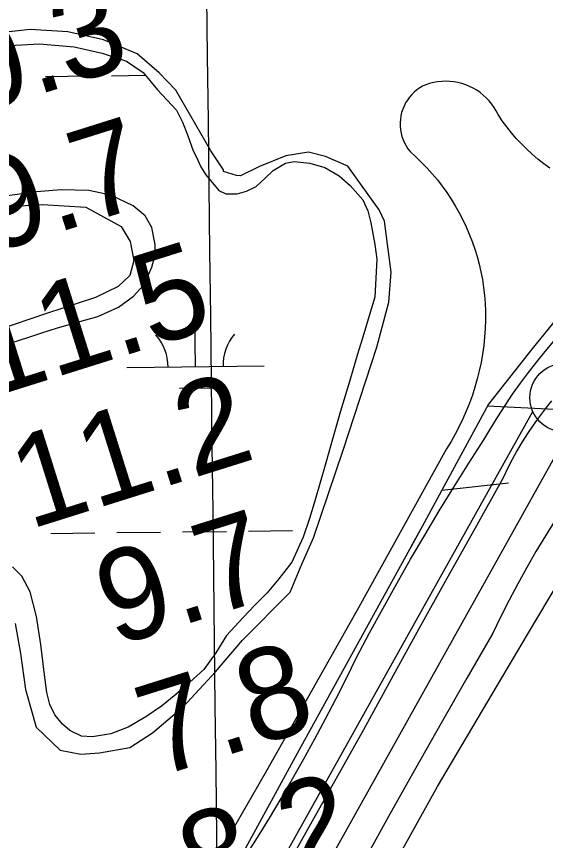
# Model space of a CAD drawing. Extents: x 3683402 to 3721514, y 487807 to 513565.
# Drawn here: x 3713808 to 3714193, y 503041 to 503641 of the extents above; entities that cross this region are included whole.
import ezdxf

# ---------------------------------------------------------------- set-up
doc = ezdxf.new("R2010")
doc.units = 0
for name, color, linetype in [('V-FLOD-BASE', 7, 'Continuous'), ('V-GRID-MAJR', 7, 'Continuous'), ('V-LEVE-TOET', 7, 'Continuous'), ('V-RIVR-RANG', 7, 'Continuous'), ('V-ROAD-CNTR', 7, 'Continuous'), ('V-RRAP-FSHR', 7, 'Continuous'), ('V-SITE-VEGE', 7, 'Continuous'), ('V-SURV-LINE', 7, 'Continuous'), ('V-WETL-SWMP', 7, 'Continuous')]:
    doc.layers.add(name, color=color, linetype=linetype)

msp = doc.modelspace()

# ---------------------------------------------------------------- linework, layer by layer
at = {"layer": 'V-FLOD-BASE'}
msp.add_lwpolyline([(3714197.45, 503361.189), (3714192.791, 503355.471), (3714188.308, 503349.61100000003), (3714184.005, 503343.619), (3714179.889, 503337.498), (3714175.963, 503331.251), (3714172.2290000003, 503324.88800000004), (3714168.6920000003, 503318.414), (3714165.358, 503311.836), (3714162.225, 503305.158), (3714141.685, 503268.574), (3714121.236, 503231.94), (3714100.8710000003, 503195.25800000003), (3714080.591, 503158.527), (3714060.4020000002, 503121.751), (3714019.7490000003, 503049.211), (3713979.275, 502976.57)], dxfattribs=at)
at = {"layer": 'V-GRID-MAJR'}
msp.add_spline([(3714067.22, 493529.221), (3713994.958, 499587.781), (3713922.6720000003, 505648.272), (3713850.387, 511708.776), (3713850.364, 511710.695)], degree=3, dxfattribs=at)
at = {"layer": 'V-LEVE-TOET'}
for points in [[(3713974.396, 503029.216), (3713983.279, 503043.272), (3713991.987, 503057.434), (3714000.525, 503071.7), (3714008.887, 503086.069), (3714017.075, 503100.54000000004), (3714025.086, 503115.107), (3714032.92, 503129.773), (3714040.575, 503144.531), (3714048.051, 503159.381), (3714055.344, 503174.321), (3714064.92, 503192.36), (3714074.683, 503210.298), (3714084.63, 503228.134), (3714094.759, 503245.868), (3714105.069, 503263.49700000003), (3714115.563, 503281.02), (3714126.233, 503298.434), (3714137.083, 503315.73600000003), (3714148.112, 503332.92600000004), (3714153.097, 503341.358), (3714158.256, 503349.685), (3714163.586, 503357.906), (3714169.083, 503366.014), (3714174.748, 503374.005), (3714180.579, 503381.878), (3714186.5670000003, 503389.629), (3714192.717, 503397.254), (3714199.023, 503404.75200000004)], [(3714200.078, 503274.44), (3714192.9590000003, 503263.022), (3714186.051, 503251.477), (3714179.352, 503239.81), (3714172.8680000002, 503228.022), (3714166.599, 503216.119), (3714160.5470000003, 503204.101), (3714154.717, 503191.979), (3714135.812, 503159.28500000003), (3714117.056, 503126.506), (3714098.45, 503093.64), (3714079.991, 503060.694), (3714061.684, 503027.662)]]:
    msp.add_lwpolyline(points, dxfattribs=at)
at = {"layer": 'V-ROAD-CNTR'}
msp.add_lwpolyline([(3714013.056934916, 502898.233177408), (3714114.3547323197, 503080.3098132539), (3714179.8836012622, 503191.00659185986), (3714219.616521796, 503257.7714583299), (3714251.3234583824, 503302.6233686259), (3714283.70439362, 503341.79329028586), (3714322.27931647, 503387.36119914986), (3714385.072190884, 503447.32907921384), (3714473.2230145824, 503529.8179142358), (3714580.137800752, 503612.7267484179), (3714650.7896594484, 503658.7066564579), (3714708.6755436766, 503682.3696091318), (3714760.6664396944, 503691.087591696), (3714822.9173151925, 503698.73857639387), (3714890.85317932, 503700.17057352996), (3715000.13796075, 503695.209583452), (3715086.1557887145, 503689.4315950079), (3715192.3825762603, 503676.7556203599), (3715303.7213535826, 503660.6936524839), (3715416.5001280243, 503644.20568545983), (3715501.8639572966, 503623.19172748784), (3715566.99682703, 503602.8937680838), (3715646.940667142, 503566.9508399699), (3715775.893409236, 503502.7749683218)], dxfattribs=at)
at = {"layer": 'V-RRAP-FSHR'}
for p, q in [((3714150.747, 503357.653), (3714199.508, 503355.038)), ((3714117.441, 503296.063), (3714165.966, 503301.517))]:
    msp.add_line(p, q, dxfattribs=at)
for points in [[(3714428.537, 503621.488), (3714373.757, 503578.08), (3714316.555, 503521.39900000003), (3714241.325, 503463.61), (3714207.369, 503428.664), (3714182.981, 503398.80700000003), (3714151.583, 503358.72000000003), (3714103.119, 503269.77900000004), (3714094.623, 503254.336)], [(3714207.369, 503428.664), (3714182.981, 503398.80700000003), (3714151.583, 503358.72000000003), (3714103.119, 503269.77900000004), (3714012.168, 503104.467), (3713891.998, 502884.407)]]:
    msp.add_lwpolyline(points, dxfattribs=at)
at = {"layer": 'V-SITE-VEGE'}
for p, q in [((3713817.804, 503631.63300000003), (3713795.86, 503629.243)), ((3713845.161, 503629.8309999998), (3713817.804, 503631.63300000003)), ((3713871.085, 503623.945), (3713845.161, 503629.8309999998)), ((3713895.573, 503613.96899999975), (3713871.085, 503623.945)), ((3713911.7830000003, 503600.022), (3713895.573, 503613.96899999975)), ((3713923.907, 503587.507), (3713911.7830000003, 503600.022)), ((3714101.387, 503589.0039999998), (3714099.33, 503587.548)), ((3714103.551, 503590.29000000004), (3714101.387, 503589.004)), ((3714105.8140000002, 503591.398), (3714103.551, 503590.29000000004)), ((3714108.645, 503592.31200000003), (3714105.8140000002, 503591.398)), ((3714111.528, 503593.0199999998), (3714108.645, 503592.31199999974)), ((3714114.4590000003, 503593.526), (3714111.528, 503593.0199999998)), ((3714117.418, 503593.825), (3714114.4590000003, 503593.526)), ((3714120.39, 503593.917), (3714117.418, 503593.825)), ((3714123.362, 503593.799), (3714120.39, 503593.917)), ((3714126.3170000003, 503593.471), (3714123.362, 503593.799)), ((3714129.242, 503592.9379999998), (3714126.3170000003, 503593.471)), ((3714132.1210000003, 503592.1989999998), (3714129.242, 503592.9379999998)), ((3714134.943, 503591.261), (3714132.1210000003, 503592.199)), ((3714137.6920000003, 503590.1289999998), (3714134.943, 503591.26099999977)), ((3714140.3540000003, 503588.80399999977), (3714137.6920000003, 503590.1289999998)), ((3713949.224, 503543.293), (3713923.907, 503587.507)), ((3714095.6010000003, 503584.169), (3714093.952, 503582.264)), ((3714097.397, 503585.9339999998), (3714095.6010000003, 503584.169)), ((3714099.33, 503587.548), (3714097.397, 503585.9339999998)), ((3714142.916, 503587.29600000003), (3714140.3540000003, 503588.804)), ((3714145.365, 503585.6129999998), (3714142.916, 503587.29600000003)), ((3714147.69, 503583.7589999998), (3714145.365, 503585.6129999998)), ((3714149.881, 503581.7479999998), (3714147.69, 503583.7589999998)), ((3714091.1410000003, 503578.09), (3714089.9960000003, 503575.848)), ((3714092.464, 503580.233), (3714091.1410000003, 503578.09)), ((3714093.952, 503582.264), (3714092.464, 503580.233)), ((3714151.921, 503579.5899999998), (3714149.881, 503581.7479999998)), ((3714153.807, 503577.28999999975), (3714151.921, 503579.5899999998)), ((3714155.526, 503574.867), (3714153.807, 503577.28999999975)), ((3714088.259, 503571.12099999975), (3714087.684, 503568.67)), ((3714089.0330000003, 503573.51900000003), (3714088.259, 503571.12099999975)), ((3714089.9960000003, 503575.848), (3714089.0330000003, 503573.51900000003)), ((3714157.072, 503572.32699999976), (3714155.526, 503574.867)), ((3714158.434, 503569.685), (3714157.072, 503572.32699999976)), ((3714087.305, 503566.179), (3714087.129, 503563.6659999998)), ((3714087.684, 503568.67), (3714087.305, 503566.179)), ((3714161.487, 503565.153), (3714158.434, 503569.685)), ((3714164.719, 503560.73999999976), (3714161.487, 503565.153)), ((3714087.129, 503563.6659999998), (3714087.153, 503561.14900000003)), ((3714087.153, 503561.14900000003), (3714087.38, 503558.64099999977)), ((3714168.123, 503556.46199999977), (3714164.719, 503560.73999999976)), ((3714087.38, 503558.64099999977), (3714087.808, 503556.158)), ((3714087.808, 503556.158), (3714088.433, 503553.719)), ((3714088.433, 503553.719), (3714089.252, 503551.33699999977)), ((3714171.69, 503552.3179999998), (3714168.123, 503556.46199999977)), ((3714089.252, 503551.33699999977), (3714090.264, 503549.02899999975)), ((3714090.264, 503549.02899999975), (3714091.454, 503546.8089999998)), ((3714175.42, 503548.319), (3714171.69, 503552.318)), ((3714179.305, 503544.47000000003), (3714175.42, 503548.3189999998)), ((3713958.59, 503529.45), (3713949.224, 503543.293)), ((3714020.407, 503542.164), (3714003.9390000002, 503539.686)), ((3714032.687, 503539.232), (3714020.407, 503542.164)), ((3714091.454, 503546.8089999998), (3714092.818, 503544.69199999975)), ((3714092.818, 503544.69199999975), (3714094.35, 503542.6929999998)), ((3714094.35, 503542.6929999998), (3714098.62, 503538.849)), ((3714183.339, 503540.7759999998), (3714179.305, 503544.47000000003)), ((3714003.9390000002, 503539.68599999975), (3713984.642, 503531.777)), ((3714049.003, 503532.12699999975), (3714032.687, 503539.232)), ((3714098.62, 503538.849), (3714102.751, 503534.851)), ((3714102.751, 503534.851), (3714106.734, 503530.71)), ((3714187.511, 503537.24100000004), (3714183.339, 503540.7759999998)), ((3714191.824, 503533.88), (3714187.511, 503537.24100000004)), ((3713958.5670000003, 503528.08199999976), (3713958.59, 503529.45)), ((3713984.642, 503531.777), (3713970.845, 503525.15)), ((3714071.775, 503500.275), (3714049.003, 503532.12699999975)), ((3714106.734, 503530.71), (3714110.568, 503526.43)), ((3714196.2660000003, 503530.68700000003), (3714191.824, 503533.88)), ((3713968.1070000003, 503525.193), (3713958.5670000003, 503528.082)), ((3713970.845, 503525.1499999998), (3713968.1070000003, 503525.1929999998)), ((3714110.568, 503526.43), (3714114.242, 503522.012)), ((3714114.242, 503522.012), (3714117.7600000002, 503517.4659999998)), ((3714117.7600000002, 503517.4659999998), (3714121.113, 503512.794)), ((3714121.113, 503512.794), (3714124.292, 503508.0079999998)), ((3714124.292, 503508.0079999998), (3714127.3000000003, 503503.10899999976)), ((3713789.738, 503501.9989999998), (3713826.742, 503504.15399999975)), ((3713826.742, 503504.15399999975), (3713858.203, 503502.2859999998)), ((3713858.203, 503502.286), (3713883.998, 503488.18499999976)), ((3714075.752, 503491.99700000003), (3714071.775, 503500.275)), ((3714127.3000000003, 503503.10899999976), (3714130.13, 503498.106)), ((3714130.13, 503498.106), (3714132.778, 503493.00200000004)), ((3714132.778, 503493.00200000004), (3714135.24, 503487.808)), ((3713883.998, 503488.18499999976), (3713890.668, 503477.12200000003)), ((3714080.642, 503454.94800000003), (3714075.752, 503491.99700000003)), ((3714135.24, 503487.808), (3714137.515, 503482.531)), ((3714137.515, 503482.531), (3714139.6, 503477.17100000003)), ((3713890.668, 503477.12200000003), (3713893.1890000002, 503463.392)), ((3714139.6, 503477.17100000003), (3714141.491, 503471.744)), ((3714141.491, 503471.744), (3714143.184, 503466.2489999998)), ((3713893.1890000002, 503463.392), (3713890.279, 503452.48499999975)), ((3714143.184, 503466.2489999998), (3714144.681, 503460.697)), ((3714144.681, 503460.697), (3714145.978, 503455.098)), ((3713890.279, 503452.48499999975), (3713881.935, 503444.4009999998)), ((3714078.926, 503433.06700000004), (3714080.642, 503454.94800000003)), ((3714145.978, 503455.098), (3714147.071, 503449.4539999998)), ((3714147.071, 503449.4539999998), (3714147.9620000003, 503443.772)), ((3713881.935, 503444.4009999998), (3713865.377, 503436.45099999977)), ((3714147.9620000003, 503443.772), (3714148.648, 503438.06499999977)), ((3713865.377, 503436.451), (3713829.59, 503424.691)), ((3714070.194, 503400.3449999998), (3714078.926, 503433.06700000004)), ((3714148.648, 503438.06499999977), (3714149.13, 503432.336)), ((3714149.13, 503432.336), (3714149.332, 503426.14900000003)), ((3713829.59, 503424.691), (3713751.132, 503398.548)), ((3714149.332, 503426.14900000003), (3714149.3200000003, 503419.9559999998)), ((3714149.3200000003, 503419.9559999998), (3714149.097, 503413.7709999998)), ((3714149.097, 503413.7709999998), (3714148.661, 503407.5959999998)), ((3714148.661, 503407.5959999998), (3714148.011, 503401.438)), ((3714045.73, 503325.423), (3714070.194, 503400.3449999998)), ((3714148.011, 503401.438), (3714147.151, 503395.311)), ((3714147.151, 503395.311), (3714146.082, 503389.212)), ((3714146.082, 503389.212), (3714144.802, 503383.156)), ((3714144.802, 503383.156), (3714143.3170000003, 503377.14699999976)), ((3714143.3170000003, 503377.14699999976), (3714141.626, 503371.191)), ((3714141.626, 503371.191), (3714139.7290000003, 503365.295)), ((3714139.7290000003, 503365.295), (3714137.63, 503359.47299999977)), ((3714137.63, 503359.47299999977), (3714135.3340000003, 503353.728)), ((3714135.3340000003, 503353.728), (3714132.842, 503348.05700000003)), ((3714132.842, 503348.05700000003), (3714130.157, 503342.47999999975)), ((3714127.2800000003, 503337), (3714124.218, 503331.62)), ((3714130.157, 503342.47999999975), (3714127.2800000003, 503337)), ((3714124.218, 503331.62), (3714120.972, 503326.348)), ((3714024.179, 503261.408), (3714045.73, 503325.423)), ((3714120.972, 503326.348), (3714088.4560000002, 503267.577)), ((3714088.4560000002, 503267.577), (3714055.745, 503208.914)), ((3714015.661, 503242.374), (3714024.179, 503261.408)), ((3714007.123, 503221.9719999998), (3714015.661, 503242.374)), ((3713972.338, 503186.92), (3714007.123, 503221.9719999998)), ((3714055.745, 503208.914), (3714022.836, 503150.36)), ((3713806.852, 503199.124), (3713810.61, 503177.158)), ((3713952.804, 503163.952), (3713972.338, 503186.92)), ((3713810.61, 503177.158), (3713814.306, 503151.082)), ((3713929.1210000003, 503138.311), (3713952.804, 503163.952)), ((3713814.306, 503151.082), (3713822.0870000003, 503123.576)), ((3714022.836, 503150.36), (3713989.734, 503091.9179999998)), ((3713906.917, 503119.494), (3713929.1210000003, 503138.311)), ((3713822.0870000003, 503123.576), (3713839.6240000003, 503106.86600000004)), ((3713890.316, 503108.80399999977), (3713906.917, 503119.494)), ((3713839.6240000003, 503106.86600000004), (3713854.637, 503103.88800000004)), ((3713854.637, 503103.88800000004), (3713868.349, 503105.043)), ((3713868.349, 503105.043), (3713890.316, 503108.804)), ((3713989.734, 503091.9179999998), (3713956.435, 503033.587))]:
    msp.add_line(p, q, dxfattribs=at)
at = {"layer": 'V-SURV-LINE'}
for points in [[(3713577.417204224, 502268.0678246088), (3714183.7864563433, 503353.4100144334)], [(3714209.980634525, 503338.78588676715), (3713603.611698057, 502253.44426192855)]]:
    msp.add_lwpolyline(points, dxfattribs=at)
msp.add_circle((3714206.62619, 503363.53599), 25, dxfattribs=at)
at = {"layer": 'V-WETL-SWMP'}
for p, q in [((3713828.890172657, 503597.372576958), (3713860.8880108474, 503597.7445328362)), ((3713876.8869299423, 503597.9305107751), (3713901.7136961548, 503598.2191071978)), ((3713938.198183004, 503386.0248539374), (3713937.7797326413, 503422.02242190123)), ((3713888.2015608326, 503385.4436728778), (3713988.194805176, 503386.606034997)), ((3713926.3783577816, 503370.4554129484), (3713950.3767364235, 503370.7343798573)), ((3713832.7570608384, 503264.7200513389), (3713864.7548990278, 503265.0920072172)), ((3713880.753818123, 503265.27798515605), (3713912.751656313, 503265.64994103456)), ((3713928.750575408, 503265.83591897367), (3713960.7484135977, 503266.20787485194)), ((3713976.7473326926, 503266.3938527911), (3714008.7451708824, 503266.7658086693))]:
    msp.add_line(p, q, dxfattribs=at)
for points in [[(3713802.875, 503510.61), (3713788.839, 503509.376), (3713770.985, 503508.385), (3713754.127, 503512.838), (3713740.637, 503523.063), (3713733.543, 503534.825), (3713732.936, 503542.479), (3713732.5160000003, 503561.962), (3713738.6070000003, 503578.794), (3713742.7600000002, 503588.194), (3713750.565, 503598.264), (3713759.779, 503605.39900000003), (3713771.341, 503611.405), (3713786.72, 503616.98600000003), (3713802.6040000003, 503620.011), (3713824.464, 503621.121), (3713849.733, 503619.083), (3713870.228, 503614.39), (3713887.79, 503608.469), (3713900.038, 503600.267), (3713910.366, 503587.645)], [(3713910.366, 503587.645), (3713924.33, 503572.862), (3713928.741, 503564.055), (3713932.237, 503554.89900000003), (3713936.423, 503543.365), (3713938.54, 503539.145), (3713942.062, 503531.626), (3713945.791, 503525.742), (3713955.257, 503514.30700000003), (3713960.136, 503512.045), (3713968.507, 503511.913), (3713975.272, 503513.808), (3713982.242, 503517.156), (3713988.8910000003, 503523.24), (3713994.807, 503528.971), (3714003.628, 503534.292), (3714010.017, 503535.465), (3714021.465, 503534.19200000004), (3714032.3370000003, 503531.107), (3714042.8000000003, 503525.117), (3714050.877, 503517.89), (3714059.9960000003, 503507.553), (3714063.509, 503499.488), (3714065.919, 503490.713), (3714068.765, 503475.014), (3714070.2320000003, 503464.251), (3714068.688, 503436.693), (3714064.696, 503423.10000000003), (3714060.667, 503410.058), (3714056.0640000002, 503395.205), (3714050.481, 503375.998), (3714043.758, 503353.716), (3714038.755, 503336.685), (3714032.578, 503314.39400000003), (3714025.262, 503289.208), (3714021.04, 503275.441), (3714016.4590000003, 503262.044), (3714008.343, 503243.788), (3713998.87, 503231.742), (3713990.3340000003, 503221.50200000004), (3713981.271, 503212.362), (3713972.94, 503203.575), (3713960.717, 503190.298), (3713952.875, 503177.863), (3713944.308, 503165.621), (3713933.967, 503156.319), (3713923.815, 503147.379), (3713913.304, 503138.808), (3713901.897, 503131.161), (3713889.035, 503123.538), (3713876.582, 503118.82), (3713863.261, 503116.66500000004), (3713855.074, 503116.976), (3713846.585, 503121.115), (3713841.379, 503125.748), (3713835.663, 503132.574), (3713832.1410000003, 503140.092), (3713829.914, 503148.865), (3713828.298, 503161.814), (3713825.5500000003, 503183.7), (3713822.415, 503204.137), (3713817.787, 503222.23), (3713811.596, 503233.614), (3713804.785, 503240.27400000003)], [(3713797.14, 503401.305), (3713816.715, 503407.548), (3713825.4990000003, 503410.503), (3713837.573, 503414.31700000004), (3713853.847, 503418.974), (3713867.0100000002, 503422.588), (3713882.045, 503429.449), (3713892.911, 503437.468), (3713900.132, 503445.181), (3713902.573, 503449.875), (3713906.35, 503458.552), (3713908.6750000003, 503467.434), (3713908.796, 503475.077), (3713906.259, 503487.313), (3713901.481, 503495.944), (3713892.677, 503503.18200000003), (3713876.602, 503511.082), (3713860.452, 503514.25), (3713840.258, 503514.933), (3713822.395, 503513.396), (3713802.875, 503510.61)]]:
    msp.add_lwpolyline(points, dxfattribs=at)
for centre, radius, start, end in [((3713882.9534599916, 503385.85750208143), 35.24628790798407, 359.8941793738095, 41.43783770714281), ((3713993.431868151, 503387.1417480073), 35.246287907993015, 139.89417636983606, 181.4378347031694)]:
    msp.add_arc(centre, radius, start, end, dxfattribs=at)

# ---------------------------------------------------------------- texts
at = {"layer": 'V-RIVR-RANG'}
for s, p in [('10.3', (3713726.6455178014, 503553.42549922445)), ('9.7', (3713788.587725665, 503468.07776522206)), ('11.5', (3713787.1195178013, 503362.7874992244)), ('11.2', (3713817.3565178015, 503267.46849922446)), ('9.7', (3713879.298725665, 503182.12076522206)), ('7.8', (3713909.5357256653, 503086.8017652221)), ('8.2', (3713939.772725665, 502991.4827652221))]:
    msp.add_text(s, height=66.99999999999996, rotation=17.458325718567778, dxfattribs=at).set_placement(p)

doc.saveas('drawing.dxf')
